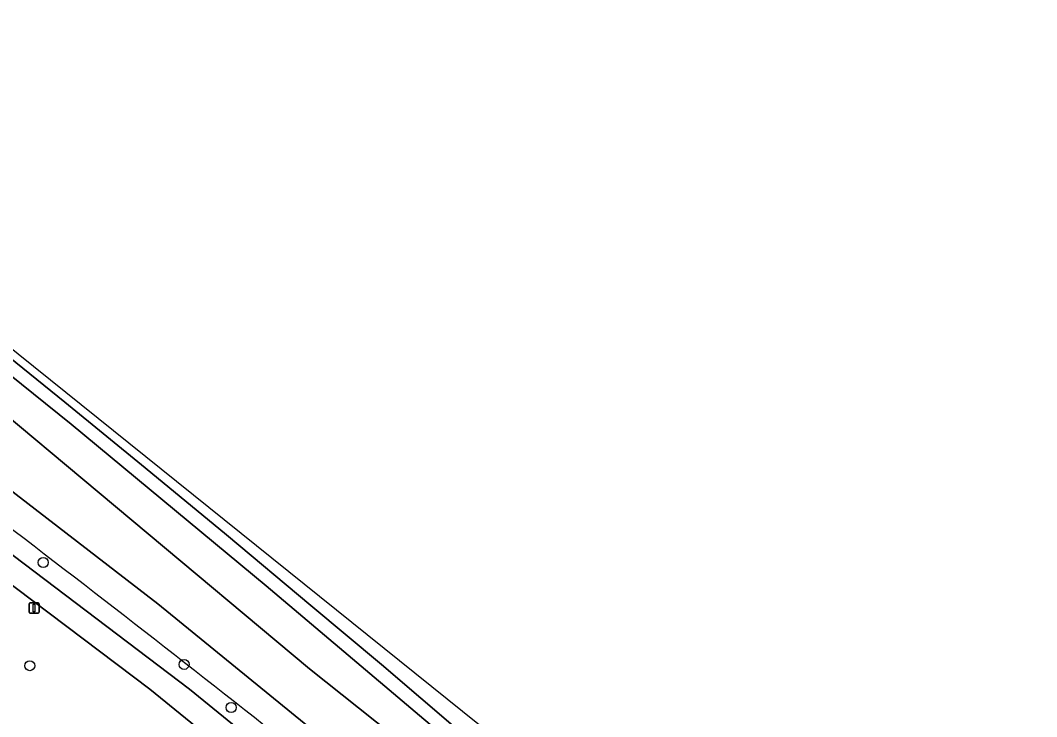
# Model space of a CAD drawing. Extents: x 163683 to 164494, y 382709 to 383872.
# Drawn here: x 164374.5 to 164473.8, y 383497.3 to 383565.3 of the extents above; entities that cross this region are included whole.
import ezdxf

# ---------------------------------------------------------------- set-up
doc = ezdxf.new("R2010")
doc.units = 0
for name, color, linetype in [('IMGEO_Boom', 7, 'Continuous'), ('IMGEO_Geluidsscherm', 7, 'Continuous'), ('IMGEO_Groenvoorziening', 7, 'Continuous'), ('IMGEO_Lichtmast', 7, 'Continuous'), ('IMGEO_Oever', 7, 'Continuous'), ('IMGEO_Spoorbaan_halfverhard', 7, 'Continuous'), ('IMGEO_Voetpad_halfverhard', 7, 'Continuous'), ('IMGEO_Waterloop', 7, 'Continuous')]:
    doc.layers.add(name, color=color, linetype=linetype)

msp = doc.modelspace()

# ---------------------------------------------------------------- linework, layer by layer
at = {"layer": 'IMGEO_Boom'}
for centre in [(164376.758, 383512.372), (164390.518, 383502.421), (164375.438, 383502.298), (164395.119, 383498.216)]:
    msp.add_circle(centre, 0.489, dxfattribs=at)
at = {"layer": 'IMGEO_Geluidsscherm'}
msp.add_lwpolyline([(164367.36, 383537.326), (164378.879, 383528.037), (164386.727, 383521.613), (164394.653, 383515.085), (164402.916, 383508.185), (164409.806, 383502.404), (164421.118, 383492.747), (164422.142, 383491.864), (164426.349, 383488.235), (164433.595, 383481.914), (164441.126, 383475.237), (164448.399, 383468.548), (164456.133, 383461.445), (164461.431, 383456.791), (164463.23, 383455.289), (164467.115, 383451.86), (164471.94, 383447.467), (164473.818, 383445.765)], dxfattribs=at)
at = {"layer": 'IMGEO_Groenvoorziening'}
for points in [[(164338.545, 383546.69), (164340.041, 383549.515), (164340.502, 383550.025), (164339.401, 383550.903), (164333.579, 383543.478), (164334.486, 383542.798), (164356.672, 383526.009), (164391.042, 383500), (164412.58, 383482.489), (164417.197, 383487.905), (164418.001, 383488.849), (164417.007, 383489.677), (164416.853, 383489.44), (164416.29, 383488.678), (164414.571, 383486.355)], [(164362.21, 383539.757), (164379.494, 383525.886), (164398.541, 383510.111), (164416.243, 383495.118)], [(164417.007, 383489.677), (164418.001, 383488.849), (164421.118, 383492.747), (164409.806, 383502.404), (164402.916, 383508.185), (164394.653, 383515.085), (164386.727, 383521.613), (164378.879, 383528.037), (164367.36, 383537.326)]]:
    msp.add_lwpolyline(points, dxfattribs=at)
msp.add_lwpolyline([(164388.282, 383495.194), (164390.46, 383494.856), (164393.374, 383494.404), (164403.369, 383486.306), (164412.35, 383479.029), (164412.604, 383479.328), (164387.165, 383500), (164357.765, 383522.179), (164356.75, 383522.944), (164347.146, 383499.264), (164351.207, 383498.56), (164352.434, 383498.348), (164351.999, 383495.737), (164387.354, 383489.917)], close=True, dxfattribs=at)
msp.add_arc((163335.455, 382153.2), 1712.923, 51.397261, 52.723493, dxfattribs=at)
at = {"layer": 'IMGEO_Lichtmast'}
for p, q in [((164375.367, 383507.522), (164375.367, 383508.322)), ((164375.367, 383508.322), (164375.367, 383507.522)), ((164375.467, 383508.422), (164376.257, 383508.422)), ((164376.257, 383508.422), (164375.467, 383508.422)), ((164376.357, 383508.322), (164376.357, 383507.522)), ((164376.357, 383507.522), (164376.357, 383508.322)), ((164376.257, 383507.422), (164375.467, 383507.422)), ((164375.467, 383507.422), (164376.257, 383507.422))]:
    msp.add_line(p, q, dxfattribs=at)
msp.add_lwpolyline([(164375.787, 383508.297), (164375.937, 383508.297), (164375.937, 383507.547), (164375.787, 383507.547), (164375.787, 383508.297)], dxfattribs=at)
for centre, start, end in [((164375.467, 383508.322), 90, 180), ((164375.467, 383508.322), 90, 180), ((164376.257, 383508.322), 0, 90), ((164376.257, 383508.322), 360, 90), ((164375.467, 383507.522), 180, 270), ((164375.467, 383507.522), 180, 270), ((164376.257, 383507.522), 270, 0), ((164376.257, 383507.522), 270, 0)]:
    msp.add_arc(centre, 0.1, start, end, dxfattribs=at)
at = {"layer": 'IMGEO_Oever'}
msp.add_lwpolyline([(164416.243, 383495.118), (164398.541, 383510.111), (164379.494, 383525.886), (164362.21, 383539.757), (164348.591, 383550.503)], dxfattribs=at)
msp.add_lwpolyline([(164344.701, 383549.131), (164348.803, 383546.557), (164368.019, 383531.024), (164402.762, 383501.992), (164414.101, 383492.983), (164414.382, 383490.303), (164413.297, 383489.363), (164409.839, 383490.489), (164387.965, 383508.347), (164358.372, 383531.112), (164343.575, 383541.569), (164340.841, 383545.511), (164341.967, 383548.407)], close=True, dxfattribs=at)
msp.add_arc((163335.455, 382153.2), 1712.923, 51.397261, 52.723493, dxfattribs=at)
at = {"layer": 'IMGEO_Spoorbaan_halfverhard'}
for points in [[(164453.48, 383469.063), (164364.966, 383540.209)], [(164367.36, 383537.326), (164378.879, 383528.037), (164386.727, 383521.613), (164394.653, 383515.085), (164402.916, 383508.185), (164409.806, 383502.404), (164421.118, 383492.747)]]:
    msp.add_lwpolyline(points, dxfattribs=at)
at = {"layer": 'IMGEO_Voetpad_halfverhard'}
for points in [[(164413.534, 383481.714), (164412.58, 383482.489), (164391.042, 383500), (164356.672, 383526.009), (164334.486, 383542.798), (164333.579, 383543.478), (164332.699, 383544.138), (164304.43, 383565.326), (164300.779, 383564.259), (164299.212, 383563.801), (164290.899, 383560.55), (164292.353, 383558.328), (164302.894, 383562.477)], [(164335.51, 383538.966), (164355.734, 383523.71), (164356.75, 383522.944), (164357.765, 383522.179), (164387.165, 383500), (164412.604, 383479.328), (164458.443, 383442.095), (164468.124, 383434.212)]]:
    msp.add_lwpolyline(points, dxfattribs=at)
at = {"layer": 'IMGEO_Waterloop'}
msp.add_lwpolyline([(164368.019, 383531.024), (164348.803, 383546.557), (164344.701, 383549.131), (164341.967, 383548.407), (164340.841, 383545.511), (164343.575, 383541.569), (164358.372, 383531.112), (164387.965, 383508.347), (164409.839, 383490.489), (164413.297, 383489.363), (164414.382, 383490.303), (164414.101, 383492.983), (164402.762, 383501.992)], close=True, dxfattribs=at)

doc.saveas('drawing.dxf')
